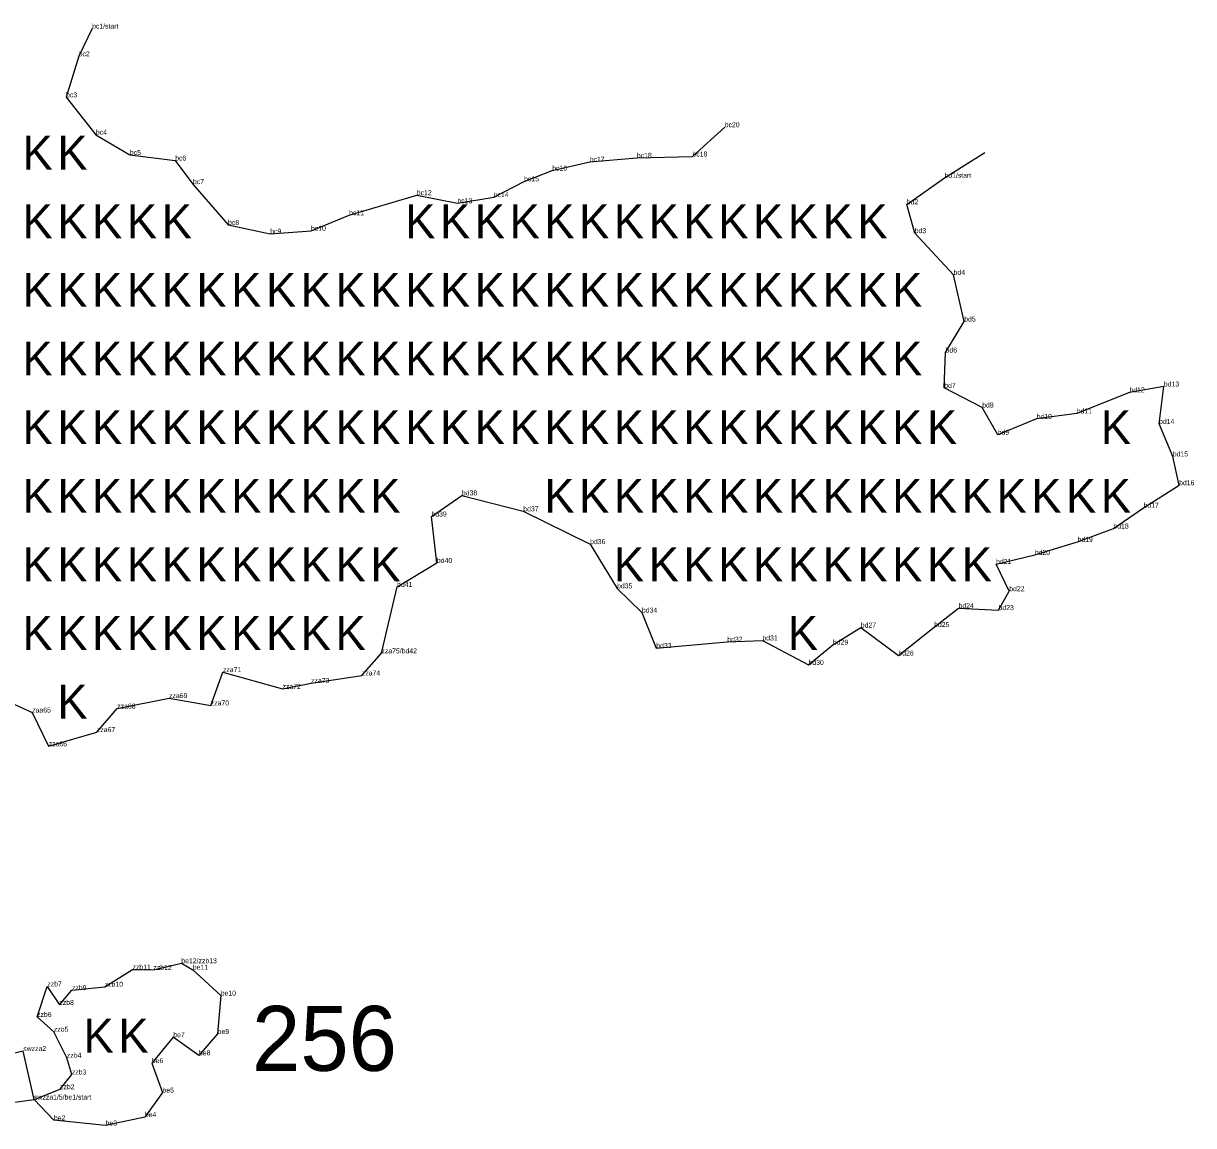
# Model space of a CAD drawing. Extents: x 2072529 to 2268812, y 436423 to 470008.
# Drawn here: x 2214598 to 2215775, y 439010 to 440118 of the extents above; entities that cross this region are included whole.
import ezdxf

# ---------------------------------------------------------------- set-up
doc = ezdxf.new("R2010")
doc.units = 0
for name, color, linetype in [('Old_Level_10', 7, 'Continuous'), ('Old_Level_20', 7, 'Continuous'), ('Old_Level_52', 7, 'Continuous'), ('Old_Level_55', 7, 'Continuous'), ('Old_Level_60', 7, 'Continuous'), ('Old_Level_62', 7, 'Continuous')]:
    doc.layers.add(name, color=color, linetype=linetype)

msp = doc.modelspace()

# ---------------------------------------------------------------- linework, layer by layer
at = {"layer": 'Old_Level_10'}
msp.add_lwpolyline([(2214608.601, 439036.195), (2214597.801, 439085.045), (2214433.492, 439046.285), (2214435.566, 439012.488)], close=True, dxfattribs=at)
at = {"layer": 'Old_Level_20'}
for p, q in [((2214667.009, 440113.139), (2214667.009, 440113.139)), ((2214653.539, 440085.324), (2214653.539, 440085.324)), ((2214640.785, 440044.092), (2214640.785, 440044.092)), ((2214670.863, 440006.512), (2214670.863, 440006.512)), ((2215303.54, 440013.989), (2215303.54, 440013.989)), ((2214705.049, 439986.148), (2214705.049, 439986.148)), ((2215215.158, 439983.254), (2215215.158, 439983.254)), ((2215271.015, 439984.567), (2215271.015, 439984.567)), ((2214750.599, 439980.471), (2214750.599, 439980.471)), ((2215129.978, 439970.343), (2215129.978, 439970.343)), ((2215167.673, 439979.259), (2215167.673, 439979.259)), ((2215101.613, 439959.582), (2215101.613, 439959.582)), ((2215524.642, 439963.164), (2215524.642, 439963.164)), ((2214768.477, 439956.79), (2214768.477, 439956.79)), ((2214993.672, 439945.684), (2214993.672, 439945.684)), ((2215034.571, 439937.552), (2215034.571, 439937.552)), ((2215071.138, 439943.696), (2215071.138, 439943.696)), ((2215486.678, 439936.432), (2215486.678, 439936.432)), ((2214925.549, 439925.542), (2214925.549, 439925.542)), ((2214803.775, 439915.772), (2214803.775, 439915.772)), ((2214846.206, 439906.912), (2214846.206, 439906.912)), ((2214887.262, 439909.879), (2214887.262, 439909.879)), ((2215494.65, 439907.49), (2215494.65, 439907.49)), ((2215533.785, 439865.569), (2215533.785, 439865.569)), ((2215544.494, 439818.578), (2215544.494, 439818.578)), ((2215525.742, 439787.417), (2215525.742, 439787.417)), ((2215524.414, 439751.934), (2215524.414, 439751.934)), ((2215710.735, 439747.343), (2215710.735, 439747.343)), ((2215745.362, 439753.288), (2215745.362, 439753.288)), ((2215562.61, 439732.145), (2215562.61, 439732.145)), ((2215657.661, 439726.231), (2215657.661, 439726.231)), ((2215617.351, 439720.644), (2215617.351, 439720.644)), ((2215740.482, 439715.656), (2215740.482, 439715.656)), ((2215578.186, 439704.683), (2215578.186, 439704.683)), ((2215754.387, 439682.969), (2215754.387, 439682.969)), ((2215760.679, 439654.027), (2215760.679, 439654.027)), ((2215039.115, 439643.79), (2215039.115, 439643.79)), ((2215724.893, 439631.389), (2215724.893, 439631.389)), ((2215008.429, 439622.523), (2215008.429, 439622.523)), ((2215100.875, 439627.77), (2215100.875, 439627.77)), ((2215694.579, 439610.479), (2215694.579, 439610.479)), ((2215168.018, 439594.779), (2215168.018, 439594.779)), ((2215658.494, 439596.933), (2215658.494, 439596.933)), ((2215615.432, 439583.895), (2215615.432, 439583.895)), ((2215013.963, 439575.859), (2215013.963, 439575.859)), ((2215576.518, 439574.754), (2215576.518, 439574.754)), ((2214973.841, 439551.742), (2214973.841, 439551.742)), ((2215195.219, 439550.264), (2215195.219, 439550.264)), ((2215589.801, 439547.428), (2215589.801, 439547.428)), ((2215220.251, 439525.911), (2215220.251, 439525.911)), ((2215538.789, 439530.297), (2215538.789, 439530.297)), ((2215579.06, 439528.397), (2215579.06, 439528.397)), ((2215440.443, 439510.869), (2215440.443, 439510.869)), ((2215514.175, 439511.403), (2215514.175, 439511.403)), ((2215234.65, 439490.288), (2215234.65, 439490.288)), ((2215306.129, 439496.595), (2215306.129, 439496.595)), ((2215341.42, 439497.91), (2215341.42, 439497.91)), ((2215412.421, 439493.66), (2215412.421, 439493.66)), ((2214958.154, 439484.96), (2214958.154, 439484.96)), ((2215478.256, 439482.745), (2215478.256, 439482.745)), ((2214798.671, 439466.074), (2214798.671, 439466.074)), ((2215387.842, 439473.355), (2215387.842, 439473.355)), ((2214887.324, 439455.108), (2214887.324, 439455.108)), ((2214938.429, 439462.672), (2214938.429, 439462.672)), ((2214744.423, 439439.934), (2214744.423, 439439.934)), ((2214858.584, 439449.165), (2214858.584, 439449.165)), ((2214692.288, 439429.425), (2214692.288, 439429.425)), ((2214786.391, 439432.586), (2214786.391, 439432.586)), ((2214606.728, 439425.46), (2214606.728, 439425.46)), ((2214671.869, 439405.742), (2214671.869, 439405.742)), ((2214623.28, 439391.461), (2214623.28, 439391.461)), ((2214756.824, 439173.284), (2214756.824, 439173.284)), ((2214707.666, 439167.019), (2214707.666, 439167.019)), ((2214728.713, 439166.557), (2214728.713, 439166.557)), ((2214768.377, 439166.739), (2214768.377, 439166.739)), ((2214621.964, 439150.04), (2214621.964, 439150.04)), ((2214646.769, 439146.261), (2214646.769, 439146.261)), ((2214679.732, 439149.692), (2214679.732, 439149.692)), ((2214796.457, 439140.778), (2214796.457, 439140.778)), ((2214634.114, 439131.394), (2214634.114, 439131.394)), ((2214611.658, 439119.37), (2214611.658, 439119.37)), ((2214628.562, 439104.409), (2214628.562, 439104.409)), ((2214748.739, 439098.911), (2214748.739, 439098.911)), ((2214793.32, 439102.153), (2214793.32, 439102.153)), ((2214641.655, 439078.311), (2214641.655, 439078.311)), ((2214774.521, 439080.678), (2214774.521, 439080.678)), ((2214727.079, 439072.849), (2214727.079, 439072.849)), ((2214646.574, 439061.422), (2214646.574, 439061.422)), ((2214634.766, 439046.583), (2214634.766, 439046.583)), ((2214737.77, 439043.188), (2214737.77, 439043.188)), ((2214608.601, 439036.195), (2214608.601, 439036.195)), ((2214720.094, 439018.61), (2214720.094, 439018.61)), ((2214628.639, 439015.353), (2214628.639, 439015.353)), ((2214680.525, 439010.116), (2214680.525, 439010.116))]:
    msp.add_line(p, q, dxfattribs=at)
at = {"layer": 'Old_Level_52'}
for points in [[(2214667.009, 440113.139), (2214653.539, 440085.324), (2214640.785, 440044.092), (2214670.863, 440006.512), (2214705.049, 439986.148), (2214750.599, 439980.471), (2214768.477, 439956.79), (2214803.775, 439915.772), (2214846.206, 439906.912), (2214887.262, 439909.879), (2214925.549, 439925.542), (2214993.672, 439945.684), (2215034.571, 439937.552), (2215071.138, 439943.696), (2215101.613, 439959.582), (2215129.978, 439970.343), (2215167.673, 439979.259), (2215215.158, 439983.254), (2215271.015, 439984.567), (2215303.54, 440013.989)], [(2215544.494, 439818.578), (2215533.785, 439865.569), (2215494.65, 439907.49), (2215486.678, 439936.432), (2215524.642, 439963.164), (2215565.319, 439988.59)], [(2214572.226, 439441.133), (2214606.728, 439425.46), (2214623.28, 439391.461), (2214671.869, 439405.742), (2214692.288, 439429.425), (2214744.423, 439439.934), (2214786.391, 439432.586), (2214798.671, 439466.074), (2214858.584, 439449.165), (2214887.324, 439455.108), (2214938.429, 439462.672), (2214958.154, 439484.96), (2214973.841, 439551.742), (2215013.963, 439575.859), (2215008.429, 439622.523), (2215039.115, 439643.79), (2215100.875, 439627.77), (2215168.018, 439594.779), (2215195.219, 439550.264), (2215220.251, 439525.911), (2215234.65, 439490.288), (2215306.129, 439496.595), (2215341.42, 439497.91), (2215387.842, 439473.355), (2215412.421, 439493.66), (2215440.443, 439510.869), (2215478.256, 439482.745), (2215514.175, 439511.403), (2215538.789, 439530.297), (2215579.06, 439528.397), (2215589.801, 439547.428), (2215576.518, 439574.754), (2215615.432, 439583.895), (2215658.494, 439596.933), (2215694.579, 439610.479), (2215724.893, 439631.389), (2215760.679, 439654.027), (2215754.387, 439682.969), (2215740.482, 439715.656), (2215745.362, 439753.288), (2215710.735, 439747.343), (2215657.661, 439726.231), (2215617.351, 439720.644), (2215578.186, 439704.683), (2215562.61, 439732.145), (2215524.414, 439751.934), (2215525.742, 439787.417), (2215544.494, 439818.578)], [(2214608.601, 439036.195), (2214634.766, 439046.583), (2214646.574, 439061.422), (2214641.655, 439078.311), (2214628.562, 439104.409), (2214611.658, 439119.37), (2214621.964, 439150.04), (2214634.114, 439131.394), (2214646.769, 439146.261), (2214679.732, 439149.692), (2214707.666, 439167.019), (2214728.713, 439166.557), (2214756.824, 439173.284), (2214768.377, 439166.739), (2214796.457, 439140.778), (2214793.32, 439102.153), (2214774.521, 439080.678), (2214748.739, 439098.911), (2214727.079, 439072.849), (2214737.77, 439043.188), (2214720.094, 439018.61), (2214680.525, 439010.116), (2214628.639, 439015.353), (2214608.601, 439036.195)]]:
    msp.add_lwpolyline(points, dxfattribs=at)

# ---------------------------------------------------------------- texts
at = {"layer": 'Old_Level_55'}
for p in [(2214596.972, 439971.412), (2214631.972, 439971.412), (2214596.972, 439902.412), (2214631.972, 439902.412), (2214666.972, 439902.412), (2214701.972, 439902.412), (2214736.972, 439902.412), (2214981.972, 439902.412), (2215016.972, 439902.412), (2215051.972, 439902.412), (2215086.972, 439902.412), (2215121.972, 439902.412), (2215156.972, 439902.412), (2215191.972, 439902.412), (2215226.972, 439902.412), (2215261.972, 439902.412), (2215296.972, 439902.412), (2215331.972, 439902.412), (2215366.972, 439902.412), (2215401.972, 439902.412), (2215436.972, 439902.412), (2214596.972, 439833.412), (2214631.972, 439833.412), (2214666.972, 439833.412), (2214701.972, 439833.412), (2214736.972, 439833.412), (2214771.972, 439833.412), (2214806.972, 439833.412), (2214841.972, 439833.412), (2214876.972, 439833.412), (2214911.972, 439833.412), (2214946.972, 439833.412), (2214981.972, 439833.412), (2215016.972, 439833.412), (2215051.972, 439833.412), (2215086.972, 439833.412), (2215121.972, 439833.412), (2215156.972, 439833.412), (2215191.972, 439833.412), (2215226.972, 439833.412), (2215261.972, 439833.412), (2215296.972, 439833.412), (2215331.972, 439833.412), (2215366.972, 439833.412), (2215401.972, 439833.412), (2215436.972, 439833.412), (2215471.972, 439833.412), (2214596.972, 439764.412), (2214631.972, 439764.412), (2214666.972, 439764.412), (2214701.972, 439764.412), (2214736.972, 439764.412), (2214771.972, 439764.412), (2214806.972, 439764.412), (2214841.972, 439764.412), (2214876.972, 439764.412), (2214911.972, 439764.412), (2214946.972, 439764.412), (2214981.972, 439764.412), (2215016.972, 439764.412), (2215051.972, 439764.412), (2215086.972, 439764.412), (2215121.972, 439764.412), (2215156.972, 439764.412), (2215191.972, 439764.412), (2215226.972, 439764.412), (2215261.972, 439764.412), (2215296.972, 439764.412), (2215331.972, 439764.412), (2215366.972, 439764.412), (2215401.972, 439764.412), (2215436.972, 439764.412), (2215471.972, 439764.412), (2214596.972, 439695.412), (2214631.972, 439695.412), (2214666.972, 439695.412), (2214701.972, 439695.412), (2214736.972, 439695.412), (2214771.972, 439695.412), (2214806.972, 439695.412), (2214841.972, 439695.412), (2214876.972, 439695.412), (2214911.972, 439695.412), (2214946.972, 439695.412), (2214981.972, 439695.412), (2215016.972, 439695.412), (2215051.972, 439695.412), (2215086.972, 439695.412), (2215121.972, 439695.412), (2215156.972, 439695.412), (2215191.972, 439695.412), (2215226.972, 439695.412), (2215261.972, 439695.412), (2215296.972, 439695.412), (2215331.972, 439695.412), (2215366.972, 439695.412), (2215401.972, 439695.412), (2215436.972, 439695.412), (2215471.972, 439695.412), (2215506.972, 439695.412), (2215681.972, 439695.412), (2214596.972, 439626.412), (2214631.972, 439626.412), (2214666.972, 439626.412), (2214701.972, 439626.412), (2214736.972, 439626.412), (2214771.972, 439626.412), (2214806.972, 439626.412), (2214841.972, 439626.412), (2214876.972, 439626.412), (2214911.972, 439626.412), (2214946.972, 439626.412), (2215121.972, 439626.412), (2215156.972, 439626.412), (2215191.972, 439626.412), (2215226.972, 439626.412), (2215261.972, 439626.412), (2215296.972, 439626.412), (2215331.972, 439626.412), (2215366.972, 439626.412), (2215401.972, 439626.412), (2215436.972, 439626.412), (2215471.972, 439626.412), (2215506.972, 439626.412), (2215541.972, 439626.412), (2215576.972, 439626.412), (2215611.972, 439626.412), (2215646.972, 439626.412), (2215681.972, 439626.412), (2214596.972, 439557.412), (2214631.972, 439557.412), (2214666.972, 439557.412), (2214701.972, 439557.412), (2214736.972, 439557.412), (2214771.972, 439557.412), (2214806.972, 439557.412), (2214841.972, 439557.412), (2214876.972, 439557.412), (2214911.972, 439557.412), (2214946.972, 439557.412), (2215191.972, 439557.412), (2215226.972, 439557.412), (2215261.972, 439557.412), (2215296.972, 439557.412), (2215331.972, 439557.412), (2215366.972, 439557.412), (2215401.972, 439557.412), (2215436.972, 439557.412), (2215471.972, 439557.412), (2215506.972, 439557.412), (2215541.972, 439557.412), (2214596.972, 439488.412), (2214631.972, 439488.412), (2214666.972, 439488.412), (2214701.972, 439488.412), (2214736.972, 439488.412), (2214771.972, 439488.412), (2214806.972, 439488.412), (2214841.972, 439488.412), (2214876.972, 439488.412), (2214911.972, 439488.412), (2215366.972, 439488.412), (2214631.972, 439419.412), (2214658.354, 439083.447), (2214693.354, 439083.447)]:
    msp.add_text('K', height=34, dxfattribs=at).set_placement(p)
at = {"layer": 'Old_Level_60'}
for s, p in [('bc1/start', (2214667.009, 440113.139)), ('bc2', (2214653.539, 440085.324)), ('bc3', (2214640.785, 440044.092)), ('bc20', (2215303.54, 440013.989)), ('bc4', (2214670.863, 440006.512)), ('bc5', (2214705.049, 439986.148)), ('bc6', (2214750.599, 439980.471)), ('bc17', (2215167.673, 439979.259)), ('bc18', (2215215.158, 439983.254)), ('bc18', (2215271.015, 439984.567)), ('bc16', (2215129.978, 439970.343)), ('bc7', (2214768.477, 439956.79)), ('bc15', (2215101.613, 439959.582)), ('bd1/start', (2215524.642, 439963.164)), ('bc12', (2214993.672, 439945.684)), ('bc14', (2215071.138, 439943.696)), ('bc13', (2215034.571, 439937.552)), ('bd2', (2215486.678, 439936.432)), ('bc11', (2214925.549, 439925.542)), ('bc8', (2214803.775, 439915.772)), ('bc9', (2214846.206, 439906.912)), ('bc10', (2214887.262, 439909.879)), ('bd3', (2215494.65, 439907.49)), ('bd4', (2215533.785, 439865.569)), ('bd5', (2215544.494, 439818.578)), ('bd6', (2215525.742, 439787.417)), ('bd13', (2215745.362, 439753.288)), ('bd7', (2215524.414, 439751.934)), ('bd12', (2215710.735, 439747.343)), ('bd8', (2215562.61, 439732.145)), ('bd10', (2215617.351, 439720.644)), ('bd11', (2215657.661, 439726.231)), ('bd14', (2215740.482, 439715.656)), ('bd9', (2215578.186, 439704.683)), ('bd15', (2215754.387, 439682.969)), ('bd16', (2215760.679, 439654.027)), ('bd38', (2215039.115, 439643.79)), ('bd37', (2215100.875, 439627.77)), ('bd17', (2215724.893, 439631.389)), ('bd39', (2215008.429, 439622.523)), ('bd18', (2215694.579, 439610.479)), ('bd36', (2215168.018, 439594.779)), ('bd19', (2215658.494, 439596.933)), ('bd40', (2215013.963, 439575.859)), ('bd20', (2215615.432, 439583.895)), ('bd21', (2215576.518, 439574.754)), ('bd41', (2214973.841, 439551.742)), ('bd35', (2215195.219, 439550.264)), ('bd22', (2215589.801, 439547.428)), ('bd24', (2215538.789, 439530.297)), ('bd34', (2215220.251, 439525.911)), ('bd23', (2215579.06, 439528.397)), ('bd27', (2215440.443, 439510.869)), ('bd25', (2215514.175, 439511.403)), ('bd32', (2215306.129, 439496.595)), ('bd31', (2215341.42, 439497.91)), ('bd29', (2215412.421, 439493.66)), ('zza75/bd42', (2214958.154, 439484.96)), ('bd33', (2215234.65, 439490.288)), ('bd26', (2215478.256, 439482.745)), ('bd30', (2215387.842, 439473.355)), ('zza71', (2214798.671, 439466.074)), ('zza74', (2214938.429, 439462.672)), ('zza72', (2214858.584, 439449.165)), ('zza73', (2214887.324, 439455.108)), ('zza69', (2214744.423, 439439.934)), ('zaa65', (2214606.728, 439425.46)), ('zza68', (2214692.288, 439429.425)), ('zza70', (2214786.391, 439432.586)), ('zza67', (2214671.869, 439405.742)), ('zza66', (2214623.28, 439391.461)), ('zzb11', (2214707.666, 439167.019)), ('zzb12', (2214728.713, 439166.557)), ('be12/zzb13', (2214756.824, 439173.284)), ('be11', (2214768.377, 439166.739)), ('zzb7', (2214621.964, 439150.04)), ('zzb9', (2214646.769, 439146.261)), ('zzb10', (2214679.732, 439149.692)), ('be10', (2214796.457, 439140.778)), ('zzb8', (2214634.114, 439131.394)), ('zzb6', (2214611.658, 439119.37)), ('zzb5', (2214628.562, 439104.409)), ('be7', (2214748.739, 439098.911)), ('be9', (2214793.32, 439102.153)), ('swzza2', (2214597.801, 439085.045)), ('zzb4', (2214641.655, 439078.311)), ('be6', (2214727.079, 439072.849)), ('be8', (2214774.521, 439080.678)), ('zzb3', (2214646.574, 439061.422)), ('zzb2', (2214634.766, 439046.583)), ('swzza1/5/be1/start', (2214608.601, 439036.195)), ('be5', (2214737.77, 439043.188)), ('be2', (2214628.639, 439015.353)), ('be4', (2214720.094, 439018.61)), ('be3', (2214680.525, 439010.116))]:
    msp.add_text(s, height=5, dxfattribs=at).set_placement(p)
at = {"layer": 'Old_Level_62'}
msp.add_text('256', height=65.34, dxfattribs=at).set_placement((2214827.936, 439065.059))

doc.saveas('drawing.dxf')
